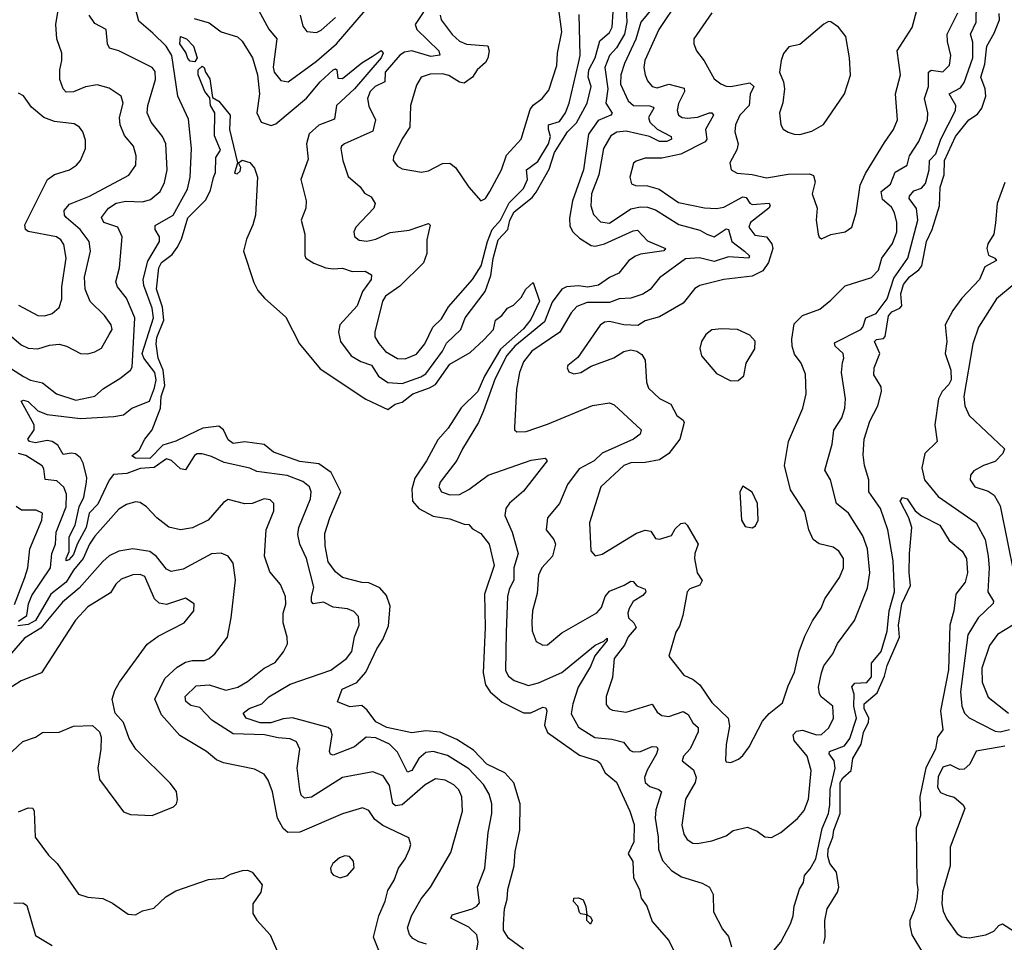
# Model space of a CAD drawing. Extents: x 1245515 to 1420776, y 606314 to 671314.
# Tile 300 of 385: x 1380779 to 1384913, y 649064 to 652936. Entities that reach past the tile are written whole.
import ezdxf

# ---------------------------------------------------------------- set-up
doc = ezdxf.new("R2010")
doc.units = 0

msp = doc.modelspace()

# ---------------------------------------------------------------- linework, layer by layer
at = {"layer": '0CON10XD'}
for points in [[(1382544.7, 652955), (1382548.9, 652935), (1382595, 652873.8), (1382625.5, 652845), (1382655, 652833.3), (1382745, 652826.5), (1382750.3, 652805), (1382745.2, 652774.8), (1382734.3, 652755.7), (1382699.2, 652725), (1382680.8, 652695), (1382645, 652669.5), (1382625, 652673.1), (1382581, 652701), (1382555, 652709.2), (1382502.2, 652707.8), (1382465, 652694.3), (1382445, 652661.2), (1382420.6, 652575), (1382417.5, 652485), (1382385, 652436), (1382348.3, 652361.7), (1382347.1, 652345), (1382365, 652320.8), (1382385, 652310), (1382465.7, 652295.7), (1382495, 652301.1), (1382555, 652332.7), (1382585, 652333.5), (1382609.5, 652315), (1382665, 652233.6), (1382715, 652176.2), (1382735, 652185.8), (1382753.6, 652215), (1382802.5, 652305), (1382822.5, 652367.5), (1382885, 652434.2), (1382921.8, 652558.2), (1382935, 652576.5), (1382972.5, 652605), (1383000.2, 652639.8), (1383035, 652743.3), (1383036.9, 652795), (1383055.7, 652885), (1383024.7, 653115)], [(1382685.7, 648965), (1382704, 649065), (1382698, 649095), (1382665, 649127.6), (1382588.8, 649165), (1382595, 649178.8), (1382679.2, 649205), (1382698.6, 649215), (1382709.8, 649230.2), (1382700.8, 649295), (1382732.1, 649375), (1382745.4, 649525), (1382760.9, 649605), (1382760.9, 649645), (1382750.3, 649685), (1382725.8, 649725.8), (1382665, 649791.8), (1382575, 649847.3), (1382515.3, 649864.7), (1382485, 649860), (1382455.3, 649835), (1382425, 649785.3), (1382407.8, 649777.8), (1382365, 649861.8), (1382332.3, 649895), (1382275, 649922.4), (1382234.4, 649924.4), (1382185, 649884), (1382095, 649849.1), (1382083.8, 649853.8), (1382079.5, 649865), (1382091.1, 649935), (1382085.4, 649955), (1382075, 649965.3), (1381925, 650006), (1381885, 650001.7), (1381834.3, 649985), (1381788.6, 649985), (1381730.6, 650005), (1381717.1, 650025), (1381743.1, 650045), (1381795.8, 650064.2), (1381825, 650093.6), (1381915, 650147.8), (1382085, 650206.5), (1382151.8, 650255), (1382173.5, 650285), (1382185.5, 650345.5), (1382204.7, 650395), (1382201.9, 650431.9), (1382182.7, 650452.7), (1382155, 650463.8), (1382095, 650471.1), (1382055, 650491.5), (1382010.8, 650485), (1382004.4, 650494.4), (1382004.3, 650514.3), (1382014.7, 650555), (1381983.1, 650675), (1381954.8, 650734.8), (1381946.9, 650775), (1381951.3, 650805), (1381999.7, 650925), (1382002.9, 650955), (1381996.4, 650975), (1381967.6, 650997.6), (1381902.5, 651022.5), (1381775, 651039.2), (1381745, 651053.8), (1381637.2, 651077.2), (1381585, 651102.7), (1381545, 651113.6), (1381525, 651113.3), (1381513.3, 651106.7), (1381475, 651046.9), (1381455, 651051.1), (1381416.3, 651086.4), (1381395, 651092.7), (1381343.5, 651056.5), (1381285, 651051.9), (1381229, 651031), (1381172.5, 651027.5), (1381155, 651003.4), (1381107.4, 650902.6), (1381071.5, 650865), (1381058, 650805), (1381020.1, 650735), (1381005, 650691.1), (1380985, 650668.9), (1380975, 650664.5), (1380974.8, 650674.8), (1380986.4, 650703.6), (1380987, 650765), (1381012.6, 650815), (1381028.6, 650891.4), (1381047.9, 650932.1), (1381059.6, 650995), (1381061.1, 651015), (1381046, 651075), (1381035, 651096.4), (1381013.7, 651113.7), (1380995, 651116.9), (1380961.2, 651111.2), (1380939.6, 651149.6), (1380915, 651165.9), (1380895, 651170), (1380845, 651159.8), (1380820, 651165), (1380813.8, 651175), (1380839.6, 651215), (1380840.2, 651235), (1380785.7, 651335), (1380795, 651338.6), (1380815, 651333), (1380854.9, 651294.9), (1380895, 651279), (1381035, 651261.7), (1381175, 651270), (1381215, 651277.8), (1381249.6, 651305), (1381323.7, 651335), (1381345, 651390.3), (1381352.1, 651425), (1381346.4, 651455), (1381300.5, 651515), (1381293.7, 651535), (1381340.6, 651685), (1381335, 651725.5), (1381300.4, 651820.4), (1381298, 651845), (1381317.7, 651922.3), (1381365.8, 652005), (1381366.4, 652025), (1381348.2, 652055), (1381348.6, 652071.4), (1381423.7, 652115), (1381483.6, 652225), (1381495.3, 652275.3), (1381500.2, 652395), (1381487.8, 652517.8), (1381443.6, 652615), (1381417.7, 652785), (1381394.9, 652824.9), (1381338.5, 652878.5), (1381280.1, 652930.1), (1381241.8, 653075)], [(1381782, 652975), (1381825, 652895.8), (1381858.5, 652855), (1381843.7, 652736.3), (1381847.4, 652715), (1381875, 652680), (1381906, 652675), (1382025, 652761), (1382108.7, 652835), (1382275, 653026.9)], [(1382505, 653015.3), (1382439.2, 652915), (1382446.1, 652895), (1382538.6, 652805), (1382543.8, 652786.2), (1382505, 652780.9), (1382425, 652805.1), (1382395, 652799.2), (1382375, 652787.5), (1382313.7, 652715), (1382311.9, 652675), (1382271.2, 652655), (1382250.6, 652635), (1382239.1, 652605), (1382245, 652572.9), (1382273.5, 652515), (1382261.9, 652468.1), (1382142.9, 652415), (1382130.5, 652405), (1382128.2, 652395), (1382135.4, 652345), (1382158, 652278), (1382208.9, 652235), (1382227.5, 652207.5), (1382255, 652192.5), (1382271.5, 652165), (1382266.7, 652145), (1382190, 652065), (1382182, 652045), (1382185, 652025.8), (1382205, 652010.8), (1382236.9, 652006.9), (1382275, 652014.7), (1382335, 652042.2), (1382415, 652052.7), (1382495, 652080), (1382503, 652073), (1382488, 652012), (1382489.1, 651955), (1382475, 651915.5), (1382375, 651817.4), (1382315.3, 651775), (1382302.2, 651755), (1382269.7, 651625), (1382270.9, 651605), (1382287.4, 651577.4), (1382315, 651543.4), (1382365, 651514.2), (1382396.9, 651513.1), (1382445, 651532.5), (1382480, 651575), (1382513.5, 651645), (1382550.3, 651679.7), (1382579, 651731), (1382680.6, 651845), (1382716.6, 651903.4), (1382742.8, 652005), (1382762.9, 652055), (1382798.5, 652095), (1382833.5, 652166.5), (1382895, 652228), (1382910.7, 652265), (1382907.4, 652305), (1382955, 652340.6), (1382999, 652415), (1383007.5, 652445), (1382998.8, 652475), (1383000, 652495), (1383045, 652507.8), (1383071.2, 652545), (1383086.3, 652585), (1383125, 652753.8), (1383131.6, 652785), (1383128.1, 652958.1)], [(1383545, 653017.8), (1383462.5, 652895), (1383404.2, 652765), (1383400, 652735), (1383404.7, 652704.7), (1383415, 652679.2), (1383434.4, 652655), (1383455, 652650.4), (1383505, 652665.2), (1383568.4, 652648.4), (1383569.7, 652635), (1383544.6, 652584.6), (1383539.1, 652555), (1383545.7, 652535), (1383560, 652525), (1383582.4, 652522.4), (1383625, 652527), (1383675, 652544.7), (1383685, 652544.5), (1383692.3, 652535), (1383658, 652475), (1383663.8, 652435), (1383656.7, 652423.3), (1383555, 652370.7), (1383475, 652355.3), (1383405.3, 652354.7), (1383367.3, 652342.7), (1383356.4, 652333.6), (1383341.1, 652275), (1383347.1, 652247.1), (1383365, 652240.4), (1383415, 652238.2), (1383464.5, 652224.5), (1383545, 652169.1), (1383653.7, 652146.4), (1383705, 652143.6), (1383735, 652148.6), (1383815, 652193), (1383829.5, 652189.5), (1383845.2, 652165.2), (1383855, 652160.7), (1383926.3, 652166.3), (1383930.3, 652155), (1383925, 652144.2), (1383847.9, 652085), (1383840.4, 652065), (1383865, 652032.1), (1383914.7, 652024.7), (1383936.8, 651995), (1383941.4, 651975), (1383922.9, 651917.1), (1383898.8, 651881.2), (1383855, 651860), (1383735, 651845.5), (1383635, 651820.5), (1383613, 651807), (1383564, 651746), (1383465, 651688.2), (1383405, 651672.5), (1383375, 651652.9), (1383315, 651654.6), (1383255, 651669.7), (1383233.8, 651666.2), (1383215.7, 651654.3), (1383122.4, 651517.6), (1383080.8, 651485), (1383077.5, 651475), (1383085, 651458), (1383105, 651450), (1383134.5, 651455.5), (1383178.9, 651481.1), (1383273.1, 651516.9), (1383315, 651543.1), (1383345, 651550), (1383370, 651545), (1383390.9, 651530.9), (1383405, 651507.5), (1383411.2, 651415), (1383419.6, 651389.6), (1383465, 651345.5), (1383512.5, 651322.5), (1383538.1, 651275), (1383565.3, 651255.3), (1383568.5, 651245), (1383550.8, 651175), (1383504.8, 651115.2), (1383465, 651088.9), (1383405, 651077.5), (1383345, 651076), (1383315, 651065.3), (1383218.5, 650975), (1383171.5, 650825), (1383176.7, 650706.7)], [(1380734.5, 651614.5), (1380785, 651571.1), (1380815, 651557.6), (1380855, 651553.9), (1380905, 651570.3), (1380945, 651574.2), (1380976.1, 651566.1), (1381035, 651534.3), (1381065, 651533.1), (1381095, 651541.4), (1381122.1, 651557.9), (1381155.5, 651614.5), (1381167.3, 651635), (1381163.6, 651655), (1381135.5, 651695), (1381075, 651752.5), (1381054.2, 651805), (1381051.6, 651855), (1381076.8, 651965), (1381070.3, 652005), (1381032.8, 652055), (1380974.1, 652105), (1380967.1, 652115), (1380966, 652135), (1380988.8, 652161.2), (1381072.5, 652195), (1381237, 652283), (1381266.5, 652325), (1381267.9, 652365), (1381257.1, 652405), (1381219.8, 652449.8), (1381200.7, 652495), (1381198.2, 652525), (1381213.8, 652585), (1381205.3, 652615.3), (1381155, 652648.8), (1381105, 652661.8), (1381056.1, 652653.9), (1381005, 652632.7), (1380975, 652632.2), (1380961.5, 652645), (1380948.5, 652685), (1380948.2, 652725), (1380956.2, 652765), (1380956.2, 652795), (1380934.7, 652854.7), (1380930.5, 652915), (1380940.8, 652975)], [(1383325, 652986.7), (1383327.5, 652925), (1383317.8, 652875), (1383285, 652817.2), (1383255.7, 652785), (1383235.9, 652735), (1383247.9, 652645), (1383240.2, 652585), (1383266.7, 652543.3), (1383260.6, 652535), (1383207.5, 652512.5), (1383167.4, 652455), (1383145.9, 652305), (1383100.6, 652175), (1383087, 652103), (1383089.4, 652069.4), (1383101.2, 652045), (1383129, 652019), (1383178.5, 651988.5), (1383195.3, 651985.3), (1383235, 651995.2), (1383355, 652049.7), (1383372.7, 652052.7), (1383415, 652008.1), (1383490, 651975), (1383483.6, 651966.4), (1383385, 651951.9), (1383365, 651943.5), (1383336.7, 651925), (1383295, 651872.1), (1383256.1, 651853.9), (1383209, 651821), (1383165, 651813.7), (1383125, 651819.2), (1383075, 651815.2), (1383054.6, 651805.4), (1383015, 651750.5), (1382982.8, 651667.2), (1382858.5, 651565), (1382825, 651526.5), (1382775, 651430.4), (1382726.2, 651293.8), (1382706.1, 651245), (1382637.7, 651135), (1382614.1, 651085.9), (1382544.6, 650995), (1382539.5, 650975), (1382550, 650955), (1382585, 650942), (1382625, 650943.9), (1382665, 650964.7), (1382745.7, 651025), (1382927.1, 651087.1), (1382985.7, 651095.7), (1382993.8, 651085), (1382895, 650956.9), (1382835, 650906.9), (1382820.4, 650885), (1382816.4, 650855), (1382846.2, 650785), (1382871.5, 650695), (1382853.2, 650635), (1382853.6, 650585), (1382833.6, 650545), (1382827.3, 650515), (1382822.1, 650365), (1382818.2, 650205), (1382831.3, 650181.3), (1382855, 650162.5), (1382915, 650141.5), (1382956.9, 650153.1), (1383055, 650196.4), (1383195, 650311.6), (1383232.1, 650327.9), (1383245, 650340.8), (1383245, 650330), (1383193.3, 650266.7), (1383175, 650221.9), (1383123.5, 650135), (1383101, 650065), (1383095, 650023.3), (1383125, 649966.5), (1383193.2, 649923.2), (1383265, 649916.5), (1383314.1, 649904.1), (1383340.9, 649870.9), (1383355, 649863.1), (1383385, 649865.4), (1383435, 649885.9), (1383454.4, 649884.4), (1383458.2, 649875), (1383452.7, 649855), (1383413.4, 649786.6), (1383401.9, 649755), (1383404.8, 649734.8), (1383425, 649717.8), (1383462.5, 649705), (1383473.5, 649695), (1383450.5, 649619.5), (1383446.8, 649585), (1383460, 649505), (1383461.1, 649455), (1383477.8, 649407.8), (1383515, 649365.5), (1383558.1, 649338.1), (1383645, 649311.9), (1383675, 649296), (1383690.5, 649265), (1383692.4, 649192.4), (1383729.1, 649119.1), (1383755, 649088.8), (1383767.5, 649045)], [(1383439.8, 652990.2), (1383387.6, 652925), (1383365.7, 652854.3), (1383318, 652752), (1383303.4, 652705), (1383301.3, 652665), (1383333.2, 652595), (1383355.8, 652575.8), (1383424.8, 652574.8), (1383439.2, 652569.2), (1383441.8, 652565), (1383418.6, 652525), (1383425.1, 652505.1), (1383455, 652477), (1383513.6, 652445), (1383515.6, 652435), (1383495.8, 652424.2), (1383465, 652424.1), (1383423.3, 652445), (1383325, 652468.6), (1383285.9, 652464.1), (1383261.1, 652448.9), (1383230.2, 652395), (1383210, 652285), (1383179.4, 652205), (1383177.6, 652155), (1383187.8, 652117.8), (1383218, 652088), (1383255, 652082.2), (1383345, 652141.9), (1383385, 652150.9), (1383415, 652149.1), (1383448.2, 652138.2), (1383546.1, 652076.1), (1383635, 652052), (1383664.1, 652035.9), (1383695, 652024.8), (1383745, 652058.6), (1383755, 652055.5), (1383769.5, 652005), (1383822.4, 651965), (1383842.5, 651945), (1383840, 651935), (1383755, 651939.9), (1383695, 651921.5), (1383633.3, 651936.7), (1383575, 651931.6), (1383465, 651853.1), (1383426, 651804), (1383395, 651783.6), (1383345, 651767.8), (1383296, 651764), (1383255, 651749.3), (1383161.2, 651748.8), (1383118.3, 651731.7), (1383095, 651705.6), (1383047.3, 651625), (1382929.5, 651545), (1382895, 651500.6), (1382878.1, 651455), (1382865.3, 651385), (1382856, 651225), (1382856.7, 651215), (1382866, 651206), (1382905, 651207.8), (1382995, 651237.7), (1383183.9, 651316.1), (1383255, 651327.3), (1383275, 651318.9), (1383388.2, 651215), (1383383.7, 651196.3), (1383355.6, 651175), (1383225, 651117.2), (1383191.5, 651085), (1383128.4, 651051.6), (1383078.7, 650985), (1383045, 650905.8), (1382995.4, 650845), (1382990, 650795), (1383022.1, 650755), (1383029.2, 650735), (1383016.6, 650685), (1382971.1, 650635), (1382956.9, 650605), (1382951.7, 650528.3), (1382932.2, 650455), (1382928.7, 650408.7)], [(1382928.7, 650408.7), (1382930.8, 650370.8), (1382946.9, 650326.9), (1382975, 650311.5), (1382995, 650311.8), (1383055, 650363.3), (1383202.7, 650447.3), (1383221.2, 650468.8), (1383237.6, 650515), (1383255, 650537.1), (1383317.6, 650562.4), (1383345, 650580), (1383355, 650578), (1383369.8, 650559.8), (1383405.3, 650545.3), (1383407.5, 650535), (1383395, 650518.9), (1383355, 650493.9), (1383338.4, 650465), (1383332.8, 650445), (1383335.3, 650425.3), (1383357.1, 650405), (1383367.3, 650385), (1383333.4, 650346.6), (1383318.5, 650311.5), (1383275.4, 650255), (1383268, 650175), (1383241.8, 650095), (1383241.4, 650061.4), (1383254.2, 650045), (1383268.5, 650038.5), (1383325, 650029.6), (1383435, 650063.3), (1383455, 650030), (1383475, 650015.5), (1383505, 650011.6), (1383565, 650032.2), (1383585, 650019.6), (1383605, 649985.5), (1383627.7, 649965), (1383627.7, 649947.7), (1383594.4, 649875.6), (1383565.6, 649845), (1383560.8, 649825), (1383607.4, 649787.4), (1383619.5, 649755), (1383614.7, 649735), (1383574.1, 649665), (1383558.5, 649555), (1383567.3, 649517.3), (1383581.1, 649495), (1383605, 649480.5), (1383625, 649479.1), (1383685, 649490), (1383745, 649510.9), (1383775, 649533.1), (1383835, 649547.5), (1383875, 649530.6), (1383906.9, 649506.9), (1383935, 649504.5), (1383975.3, 649524.7), (1384045, 649583.8), (1384072.4, 649617.6), (1384091.4, 649665), (1384102, 649785), (1384085.7, 649845), (1384031.1, 649911.1), (1384026.9, 649935), (1384040.6, 649949.4), (1384065, 649954.7), (1384125, 649934.3), (1384145, 649935.9), (1384175.8, 649964.2), (1384195.3, 650005.3), (1384192.8, 650055), (1384143.8, 650093.8), (1384136.5, 650106.5), (1384133.2, 650135), (1384144.8, 650195.2), (1384155.7, 650224.3), (1384193.6, 650275), (1384212.7, 650317.3), (1384283.5, 650415), (1384338.2, 650551.8), (1384349, 650615), (1384338.1, 650715), (1384319.4, 650769.4), (1384258.2, 650865), (1384207.9, 650905), (1384182.5, 651005), (1384158.9, 651045), (1384190.4, 651155), (1384197.3, 651212.7), (1384230.9, 651265), (1384243.6, 651305), (1384246.7, 651345), (1384228.9, 651455), (1384233.5, 651496.5), (1384239.2, 651515), (1384235.7, 651535), (1384202.9, 651565), (1384200, 651580), (1384310, 651635), (1384319.6, 651645), (1384331.2, 651685), (1384375, 651703.3), (1384421.7, 651765), (1384449.5, 651850.5), (1384508, 651935), (1384550.4, 652095), (1384543.7, 652143.7), (1384513.8, 652185), (1384514.3, 652195), (1384532.4, 652217.6), (1384565, 652228.4), (1384582.3, 652247.7), (1384598, 652305), (1384599.5, 652345), (1384625, 652373.2), (1384645.7, 652434.3), (1384708, 652555), (1384708.9, 652575), (1384681.6, 652625), (1384729.6, 652650.4), (1384745, 652672.1), (1384781.3, 652775), (1384781.2, 652841.2), (1384770.5, 652875), (1384794.3, 652925), (1384795.5, 653005)], [(1383685.5, 652965), (1383610, 652855), (1383608.9, 652835), (1383620, 652805), (1383652.8, 652762.8), (1383695, 652687.1), (1383723.3, 652666.7), (1383745, 652656.2), (1383764.7, 652654.7), (1383845, 652670.3), (1383861.3, 652655), (1383846.2, 652623.8), (1383841.4, 652575), (1383802.8, 652535), (1383784.6, 652495), (1383781.8, 652465), (1383795.7, 652414.3), (1383790.2, 652389.8), (1383760, 652335), (1383766, 652305), (1383791.2, 652291.2), (1383855, 652286.2), (1383915, 652272.7), (1384005, 652287.4), (1384095, 652288.8), (1384112.1, 652282.1), (1384118.7, 652255), (1384105.8, 652205), (1384127.5, 652145), (1384122.5, 652095), (1384130.8, 652035), (1384135, 652022.5), (1384145, 652016.2), (1384185, 652034.2), (1384245, 652045.6), (1384272.5, 652065), (1384291.5, 652125), (1384308.3, 652241.7), (1384329.7, 652290.3), (1384410.3, 652420.3), (1384448.2, 652475), (1384464.4, 652515), (1384456.4, 652625), (1384476.5, 652705), (1384462.7, 652805), (1384526.7, 652903.3), (1384547.8, 652985)], [(1380745, 651470), (1380795, 651437.8), (1380825, 651423.5), (1380875, 651411.8), (1380934.3, 651365), (1381015, 651339.7), (1381094.4, 651355.6), (1381131.4, 651388.6), (1381200.4, 651429.6), (1381244.7, 651465.3), (1381252.1, 651477.9), (1381262.7, 651685), (1381227.6, 651767.6), (1381190.4, 651815), (1381183.2, 651835), (1381198.8, 651895), (1381209.6, 652025), (1381191.8, 652065), (1381132, 652085), (1381122.2, 652105), (1381152.5, 652145), (1381185, 652165.8), (1381225, 652174.7), (1381295, 652171.4), (1381328.5, 652181.5), (1381369.6, 652215), (1381387.4, 652252.6), (1381399.1, 652305), (1381392.4, 652415), (1381378.5, 652445), (1381331.8, 652505), (1381314.7, 652545), (1381316.9, 652575), (1381349.2, 652685), (1381348.4, 652718.4), (1381335, 652735.4), (1381195, 652804.6), (1381156.5, 652816.5), (1381148.4, 652835), (1381142.9, 652895), (1381095, 652920), (1381070.9, 652955)], [(1381511.3, 652941.3), (1381575, 652922.7), (1381624.5, 652884.5), (1381693.3, 652863.3), (1381713.9, 652845), (1381756.3, 652775), (1381777.9, 652705), (1381785.9, 652624.1), (1381775.3, 652545.3), (1381792.9, 652505), (1381835, 652491.1), (1381855, 652498.4), (1381983.7, 652606.3), (1382040.7, 652675), (1382095, 652725.4), (1382105, 652730), (1382110.8, 652725), (1382115, 652690), (1382135, 652689.3), (1382215, 652754.1), (1382258.7, 652781.3), (1382296.2, 652806.2), (1382305.5, 652795.5), (1382297.1, 652775), (1382185.5, 652645), (1382109.2, 652575), (1382101.4, 652518.6), (1382035, 652492.4), (1381993.9, 652456.1), (1381983.5, 652415), (1381989.9, 652350.1), (1381958.9, 652265), (1381982.2, 652175), (1381980, 652145), (1381961.4, 652095), (1381975.7, 652035), (1381976.1, 651946.1), (1381981.2, 651935), (1382013.8, 651913.8), (1382065, 651894.6), (1382095, 651889.6), (1382135, 651892.7), (1382175, 651878.7), (1382229.8, 651879.8), (1382256, 651865), (1382254.2, 651845), (1382219.1, 651795), (1382196.1, 651735), (1382123.6, 651655), (1382117.5, 651625), (1382126.8, 651585), (1382170.5, 651525), (1382211.2, 651501.2), (1382256, 651486), (1382285, 651439.4), (1382325, 651412.9), (1382385, 651409), (1382463.3, 651436.6), (1382485, 651450), (1382554.8, 651545), (1382571.8, 651578.2), (1382631.6, 651635), (1382649.2, 651685), (1382733.1, 651795), (1382757.4, 651862.6), (1382767, 651933), (1382788.4, 652011.6), (1382828, 652055), (1382837, 652095), (1382855, 652129), (1382930.3, 652189.7), (1382948, 652212), (1383002.2, 652307.8), (1383025, 652378.9), (1383079.5, 652465), (1383117.1, 652502.9), (1383161.4, 652585), (1383177.8, 652655), (1383165.2, 652695), (1383168.4, 652725), (1383194.8, 652775), (1383215, 652847.5), (1383255, 652882.5), (1383267.1, 652905), (1383271.5, 652968.5)], [(1381957.1, 652955), (1381968.2, 652908.2), (1381985, 652886), (1382025, 652881.8), (1382045, 652892.1), (1382105.3, 652945)], [(1383176.7, 650706.7), (1383195, 650686.2), (1383225, 650692.9), (1383368.6, 650781.4), (1383405, 650794), (1383429.2, 650789.2), (1383448.1, 650758.1), (1383465, 650755.6), (1383515, 650770.6), (1383531.4, 650798.6), (1383555, 650821.4), (1383571.2, 650825), (1383581.2, 650815), (1383628.2, 650735), (1383613.1, 650695), (1383612.7, 650675), (1383624, 650615), (1383645, 650582.5), (1383635, 650562.9), (1383592.4, 650547.6), (1383581.4, 650535), (1383563.8, 650435), (1383549.6, 650390.4), (1383534.4, 650365), (1383504, 650265), (1383567.5, 650185), (1383606.4, 650166.4), (1383634.8, 650144.8), (1383685, 650070), (1383753.6, 650005), (1383759.4, 649970.6), (1383744.5, 649894.5), (1383742, 649828), (1383745, 649822), (1383765, 649818.8), (1383797.6, 649832.4), (1383815, 649848), (1383841.4, 649885), (1383897.4, 649992.6), (1383925.3, 650024.7), (1383981.7, 650068.3), (1384005, 650140.8), (1384032, 650198), (1384051.8, 650285), (1384075, 650348.6), (1384107.2, 650412.8), (1384143.9, 650466.1), (1384159.6, 650505), (1384221.5, 650595), (1384237.7, 650635), (1384237.1, 650675), (1384218.1, 650705), (1384195, 650721.8), (1384135, 650736.2), (1384110, 650755), (1384092.3, 650795), (1384075, 650870), (1384015, 650962.5), (1383990, 651065), (1384006.7, 651165), (1384066.9, 651305), (1384081.5, 651365), (1384077.9, 651447.9), (1384060, 651495), (1384031.8, 651531.8), (1384021.6, 651565), (1384020.3, 651595), (1384030.6, 651659.4), (1384065.7, 651694.3), (1384138.4, 651721.6), (1384185, 651758.6), (1384245, 651819.5), (1384355, 651854.5), (1384385, 651884.4), (1384399.1, 651935), (1384443.9, 651996.1), (1384461.9, 652045), (1384461.4, 652085), (1384452.1, 652125), (1384438.7, 652148.7), (1384401.7, 652181.7), (1384396.2, 652215), (1384435.3, 652245), (1384455, 652295.4), (1384505.3, 652324.7), (1384514.7, 652365), (1384554.7, 652425), (1384581.3, 652488.7), (1384590.6, 652515), (1384592.2, 652545), (1384578.3, 652605), (1384594.4, 652655.6), (1384594.2, 652715), (1384606.4, 652723.6), (1384655, 652717.5), (1384682.3, 652745), (1384688, 652785), (1384673.7, 652843.7), (1384673.6, 652875), (1384717.4, 652965)], [(1384320.5, 651109.5), (1384324.5, 651175), (1384348.7, 651251.3), (1384382.6, 651315), (1384396.7, 651375), (1384395.5, 651395.5), (1384364.9, 651444.9), (1384367, 651475), (1384390.3, 651535), (1384368.6, 651585), (1384376, 651594), (1384405, 651598.5), (1384413.3, 651606.7), (1384427, 651693), (1384440.8, 651709.2), (1384474.2, 651725), (1384482.4, 651735), (1384478.1, 651785), (1384489.8, 651825), (1384515, 651856.7), (1384554.5, 651885.5), (1384566.6, 651903.4), (1384586.7, 652005), (1384609.5, 652055), (1384640.7, 652155), (1384643.6, 652233.6), (1384660.6, 652285), (1384662.4, 652345), (1384708.1, 652445), (1384763.3, 652515), (1384800.2, 652539.8), (1384818.9, 652565), (1384835.5, 652615), (1384832.5, 652645), (1384813.8, 652695), (1384830.6, 652749.4), (1384838.9, 652825), (1384870.7, 652879.3), (1384892.1, 652935), (1384891.4, 652961.4)], [(1384055, 652454.3), (1384105, 652468.1), (1384153.6, 652496.4), (1384241.4, 652625), (1384267.2, 652702.8), (1384262.9, 652775), (1384248, 652865), (1384216.7, 652905), (1384185, 652926.7), (1384175, 652928.8), (1384155, 652917.5), (1384055, 652831.2), (1384007.7, 652822.3), (1383985.8, 652794.2), (1383975.8, 652765), (1383968.6, 652715), (1383985.7, 652675), (1383990, 652645), (1383983.3, 652586.7), (1383969.4, 652545), (1383974.2, 652495), (1383985, 652476), (1384005, 652464.2), (1384030, 652455), (1384055, 652454.3)], [(1381515, 652759.1), (1381495, 652761.2), (1381485, 652772.3), (1381477.5, 652797.5), (1381451.6, 652835), (1381455, 652865.6), (1381480, 652855), (1381508.5, 652825), (1381523.9, 652775), (1381515, 652759.1)], [(1381593, 652273), (1381600.8, 652295), (1381603.2, 652356.8), (1381621.7, 652388.3), (1381597.7, 652447.7), (1381598.7, 652545), (1381580.3, 652575), (1381577.7, 652607.7), (1381556.2, 652635), (1381529.1, 652705), (1381528.9, 652725), (1381545, 652740.6), (1381554.4, 652734.4), (1381559.1, 652715), (1381578, 652688), (1381588.6, 652608.6), (1381615, 652593.3), (1381662.9, 652535), (1381660.8, 652475), (1381693.8, 652335), (1381681.2, 652291.2), (1381691.7, 652288.3), (1381705, 652300), (1381707.5, 652315), (1381697.5, 652335), (1381713.9, 652346.1), (1381745, 652336.7), (1381765, 652312.5), (1381777.1, 652275), (1381769.4, 652115), (1381758.5, 652075), (1381731.1, 652015), (1381718.6, 651965), (1381762.3, 651832.3), (1381779.6, 651799.6), (1381806.7, 651766.7), (1381896.7, 651686.8), (1381954.5, 651575), (1382040.6, 651470.6), (1382232.6, 651342.6), (1382325, 651300), (1382355, 651322.5), (1382385, 651330.4), (1382429.2, 651365), (1382499.5, 651390.5), (1382524.5, 651405.5), (1382585, 651489.5), (1382670.7, 651539.3), (1382728, 651592), (1382768, 651635), (1382776.2, 651675), (1382803.8, 651695), (1382827.5, 651725), (1382852.5, 651737.5), (1382885, 651770), (1382904, 651805), (1382935, 651832.5), (1382961.9, 651755), (1382925, 651678.2), (1382895, 651637.8), (1382797.3, 651552.7), (1382730.1, 651439.9), (1382702.8, 651375), (1382632.7, 651307.3), (1382578.3, 651221.7), (1382535, 651172.1), (1382487.8, 651085), (1382437.7, 651012.3), (1382426, 650965), (1382428, 650915), (1382455.4, 650885), (1382515, 650851.6), (1382585, 650841.3), (1382645, 650818.8), (1382665, 650817.5), (1382679.7, 650799.7), (1382715, 650780), (1382750.9, 650735), (1382771.2, 650645), (1382730.3, 650525), (1382734, 650385), (1382725.2, 650195), (1382734.4, 650145), (1382754.7, 650115), (1382805, 650071.9), (1382895, 650026.6), (1382925, 650027.4), (1382975, 650050.8), (1382988.2, 650048.2), (1382992.1, 650035), (1382982.9, 649975), (1382994.7, 649945), (1383129, 649849), (1383205.6, 649825), (1383216, 649816), (1383237.1, 649775), (1383285, 649735.8), (1383340.5, 649615), (1383358.3, 649558.3), (1383357.5, 649485), (1383333.9, 649435), (1383352.9, 649402.9), (1383356.2, 649335), (1383382, 649285), (1383388.9, 649248.9), (1383411.9, 649215), (1383435, 649151.4), (1383505, 649071.9), (1383542.3, 648995)], [(1380775, 651737.1), (1380855, 651694.5), (1380885, 651692.7), (1380915, 651702.7), (1380945, 651728.6), (1380956.9, 651763.1), (1380956.7, 651815), (1380973.9, 651935), (1380965, 651992), (1380952.4, 652012.4), (1380934.3, 652024.3), (1380815, 652046.8), (1380803.8, 652055), (1380800.3, 652075), (1380895.5, 652265), (1380925, 652286.5), (1380988, 652305), (1381018, 652325), (1381034, 652345), (1381055.7, 652395), (1381055, 652430), (1381044.2, 652465), (1381030, 652485), (1381008.3, 652498.3), (1380925, 652507.9), (1380880.6, 652525), (1380828.8, 652568.8), (1380795, 652616), (1380775, 652628)], [(1382894.8, 649035), (1382831.1, 649081.1), (1382810, 649115), (1382810, 649140), (1382814.3, 649205), (1382826.3, 649245), (1382828.5, 649285), (1382855.7, 649385), (1382859.4, 649445), (1382878.3, 649535), (1382880, 649645), (1382853.3, 649733.3), (1382815.4, 649775.4), (1382740.9, 649810.9), (1382685, 649870.4), (1382615, 649914.4), (1382545, 649945.2), (1382485, 649951.7), (1382425, 649943.2), (1382320, 649965), (1382275, 649989), (1382237.7, 650037.7), (1382215, 650057.3), (1382165, 650052.2), (1382113.2, 650073.2), (1382133.7, 650126.3), (1382195, 650154), (1382232.3, 650197.7), (1382278.8, 650295), (1382304.4, 650335), (1382327.6, 650392.4), (1382334.7, 650475), (1382319.7, 650519.7), (1382291.3, 650551.3), (1382245, 650573.2), (1382215, 650574.6), (1382135, 650595.6), (1382105, 650618.1), (1382075, 650660), (1382062, 650728), (1382060.9, 650779.1), (1382081.1, 650845), (1382127.2, 650955), (1382086.8, 651035), (1382035, 651071.3), (1381955, 651081.9), (1381845, 651120.7), (1381805, 651152.8), (1381725, 651164.2), (1381675, 651157.9), (1381655, 651172.7), (1381635, 651214.2), (1381615, 651230.4), (1381547.8, 651222.2), (1381525, 651211), (1381435, 651167.1), (1381379.7, 651150.3), (1381325, 651094.8), (1381265, 651096.2), (1381250, 651105), (1381281.2, 651128.8), (1381304.5, 651175.5), (1381335.7, 651215), (1381370.7, 651305), (1381373.1, 651355), (1381388.7, 651401.3), (1381382, 651465), (1381360.9, 651515), (1381352.5, 651575), (1381355, 651602.2), (1381384.2, 651675), (1381379, 651729), (1381353.7, 651805), (1381363.3, 651895), (1381375, 651917.4), (1381419.1, 651950.9), (1381440.5, 651979.5), (1381458.5, 652015), (1381485, 652104.3), (1381560.2, 652179.8), (1381580, 652220), (1381593, 652273)], [(1384915, 652252.5), (1384883.3, 652165), (1384876.1, 652083.9), (1384868.8, 652035), (1384844.3, 651995.7), (1384839.6, 651975), (1384847.1, 651947.1), (1384872.7, 651935), (1384879.7, 651925), (1384831.7, 651898.3), (1384809.3, 651845), (1384735, 651767.7), (1384697.2, 651715), (1384664.8, 651655), (1384671.4, 651585), (1384664.5, 651535), (1384688, 651465), (1384689.2, 651425), (1384679.6, 651405), (1384651.5, 651375), (1384636.8, 651345), (1384620.8, 651235), (1384631.1, 651165), (1384579.2, 651115), (1384567.3, 651055), (1384578.5, 651005), (1384635, 650935.4), (1384794.3, 650824.3), (1384833.1, 650755), (1384844.5, 650685), (1384848.8, 650635), (1384843.5, 650535), (1384867.1, 650495), (1384865.5, 650485.5), (1384803.8, 650426.2), (1384759.7, 650355), (1384728.7, 650115), (1384734.1, 650055), (1384745.9, 650025), (1384765, 650005.8), (1384875, 649949.9), (1384895, 649947.3), (1384935, 649957.5)], [(1384954.7, 651825.3), (1384880, 651765), (1384805, 651645.8), (1384780.8, 651575), (1384743.2, 651355), (1384747.7, 651315), (1384765.3, 651275.3), (1384914, 651135), (1384906.9, 651115), (1384875, 651081.4), (1384825, 651064.4), (1384785, 651042.5), (1384771.4, 651025), (1384768.9, 651005), (1384788.8, 650975), (1384845, 650957.8), (1384870.8, 650940.8), (1384895.9, 650895.9), (1384954.1, 650605)], [(1383765, 651420), (1383795, 651422), (1383818.9, 651441.1), (1383828.9, 651495), (1383865.6, 651555), (1383866.8, 651586.8), (1383845, 651612), (1383793.3, 651635), (1383725, 651639.1), (1383685, 651634.4), (1383660, 651615), (1383641.4, 651585), (1383634.4, 651555.6), (1383641.4, 651525), (1383705, 651450.6), (1383765, 651420)], [(1380775, 650411.2), (1380809.5, 650435), (1380816.5, 650485), (1380830.5, 650519.5), (1380908.4, 650635), (1380914.8, 650695), (1380929.8, 650735), (1380932.4, 650785), (1380975, 650892), (1380976, 650945), (1380964.4, 650974.4), (1380935, 651000.4), (1380886.8, 651006.8), (1380881.3, 651051.3), (1380873.9, 651063.9), (1380805, 651106.2), (1380775, 651115.7)], [(1383945, 649030), (1383975, 649064.3), (1384015, 649142), (1384026.5, 649175), (1384031.1, 649215), (1384053.6, 649286.4), (1384070, 649315), (1384074.4, 649345), (1384098.1, 649371.9), (1384122.1, 649415), (1384148.4, 649541.6), (1384174.7, 649605), (1384180.7, 649640.7), (1384181.9, 649705), (1384203.4, 649795), (1384198.9, 649825), (1384177.5, 649855), (1384178.5, 649865), (1384241.4, 649888.6), (1384265, 649918.9), (1384292.5, 650005), (1384281.6, 650055), (1384282.1, 650105), (1384273.2, 650136.8), (1384285, 650151.2), (1384335.6, 650154.4), (1384355, 650178), (1384355.9, 650235), (1384395.2, 650285), (1384420.6, 650369.4), (1384429.4, 650455), (1384452.2, 650535), (1384445.6, 650665), (1384424.4, 650794.4), (1384392.8, 650885), (1384344, 650955), (1384344.4, 651005), (1384326.2, 651065), (1384320.5, 651109.5)], [(1383855, 650803.3), (1383868.8, 650811.2), (1383879.2, 650835), (1383876.7, 650905), (1383855, 650953.3), (1383815, 650977.5), (1383802, 650955), (1383810, 650835), (1383825, 650808.8), (1383855, 650803.3)], [(1382486.5, 649056.5), (1382455, 649065.5), (1382430.4, 649080.4), (1382416.3, 649096.4), (1382407.5, 649125), (1382423.8, 649175), (1382465, 649247.1), (1382504.4, 649295), (1382588.9, 649441.1), (1382638.7, 649615), (1382635.3, 649675), (1382623.3, 649703.2), (1382602.2, 649725), (1382565, 649744.1), (1382525, 649750), (1382482.1, 649725), (1382385, 649640.9), (1382356.6, 649636.6), (1382346.1, 649646.1), (1382332.1, 649722.1), (1382305, 649762.3), (1382261.2, 649778.8), (1382135, 649755.3), (1382005, 649672.6), (1381975, 649668.7), (1381961.5, 649681.5), (1381954.8, 649704.8), (1381944.2, 649795), (1381955.4, 649875), (1381941.1, 649905), (1381915, 649918), (1381865, 649921.6), (1381806.7, 649935), (1381675, 649938.9), (1381585.8, 649995.8), (1381535, 650048.9), (1381497.2, 650057.2), (1381476.6, 650075), (1381474.5, 650095.5), (1381519.7, 650140.3), (1381575, 650144), (1381645, 650121.6), (1381695.2, 650134.8), (1381735, 650157.9), (1381806.1, 650213.9), (1381852, 650238), (1381887.1, 650282.9), (1381903.2, 650316.8), (1381902.2, 650345), (1381885.5, 650405), (1381885.6, 650445), (1381897.2, 650482.8), (1381894.6, 650514.6), (1381874.5, 650565), (1381828.9, 650618.9), (1381806.9, 650685), (1381814.7, 650795), (1381846.2, 650875), (1381846.1, 650906.1), (1381831.3, 650921.3), (1381805, 650924.6), (1381755, 650906), (1381725, 650904.2), (1381655, 650922.9), (1381635, 650910), (1381570, 650835), (1381505, 650803.6), (1381455, 650795.5), (1381405, 650805.6), (1381355.3, 650845.3), (1381312, 650892), (1381285, 650910), (1381265, 650911.9), (1381228.2, 650901.8), (1381195, 650881.4), (1381095, 650768.4), (1381072.1, 650735), (1381045.4, 650674.6), (1381005.1, 650625), (1380974.2, 650575.8), (1380910.4, 650525), (1380846, 650414), (1380815, 650398.2), (1380771.7, 650391.7)], [(1384155, 649058.5), (1384160.3, 649085), (1384159.1, 649155), (1384168.8, 649205), (1384212.6, 649275), (1384218.1, 649295), (1384207.8, 649357.8), (1384180.7, 649395), (1384171.3, 649425), (1384173.1, 649455), (1384193.6, 649505), (1384197, 649535), (1384223.4, 649605), (1384224.1, 649735), (1384235, 649753.7), (1384270.1, 649785), (1384276.4, 649835), (1384311.9, 649895), (1384321.6, 649945), (1384342.8, 649987.2), (1384344.4, 650005), (1384325.2, 650045), (1384323.9, 650065), (1384378.7, 650111.3), (1384409.3, 650180.7), (1384421.1, 650225), (1384473.1, 650345), (1384469, 650395), (1384483.2, 650485), (1384519.3, 650560.7), (1384512.9, 650615), (1384514.2, 650695), (1384525.3, 650805), (1384511.6, 650845), (1384475.4, 650915), (1384485, 650930.4), (1384505, 650925.4), (1384538.2, 650875), (1384565, 650853.6), (1384642, 650815), (1384680.7, 650750.7), (1384736, 650705), (1384754.2, 650675), (1384758.9, 650615), (1384749.2, 650575), (1384710, 650525), (1384700.9, 650455), (1384684.6, 650395), (1384678.1, 650208.1), (1384644.7, 650034.7), (1384654.5, 649955), (1384631.8, 649925), (1384623.3, 649875), (1384583.5, 649796.5), (1384557.9, 649675), (1384560.7, 649595), (1384543.4, 649545), (1384545.2, 649315), (1384550, 649285), (1384545, 649243.8), (1384535, 649199.2), (1384516, 649155), (1384516.6, 649135), (1384525.3, 649095), (1384573.7, 649013.7)], [(1380758, 650482), (1380801.6, 650595), (1380813.3, 650635), (1380822.3, 650715), (1380871.9, 650835), (1380874.6, 650864.6), (1380847.8, 650877.8), (1380787.6, 650877.6), (1380765, 650893.1)], [(1382301.5, 648995), (1382264.6, 649085), (1382287.5, 649175), (1382313.6, 649236.4), (1382325, 649280.8), (1382351.5, 649325), (1382369.6, 649375), (1382398.2, 649415), (1382416.4, 649455), (1382421.1, 649475), (1382412.9, 649502.9), (1382304.3, 649554.3), (1382269.9, 649579.9), (1382245, 649617.1), (1382218.6, 649628.6), (1382135, 649603.8), (1381955, 649526.2), (1381904.7, 649524.7), (1381885, 649541.9), (1381861.2, 649585), (1381841.3, 649695), (1381822.3, 649745), (1381805, 649769.5), (1381765, 649791.2), (1381635, 649817.1), (1381605, 649829.1), (1381563.1, 649865), (1381452.2, 649932.2), (1381375, 650018.1), (1381347.3, 650085), (1381388.6, 650171.4), (1381440.7, 650219.3), (1381475, 650239.3), (1381503.2, 650246.8), (1381555, 650247.3), (1381575, 650255.6), (1381598.1, 650275), (1381651.8, 650345), (1381667.1, 650425), (1381684.7, 650585), (1381676.2, 650655), (1381655, 650684.3), (1381625, 650697.7), (1381585, 650694.1), (1381465, 650629.4), (1381415, 650619.7), (1381395, 650630), (1381353.6, 650683.6), (1381325, 650704), (1381255, 650715.3), (1381195, 650705.3), (1381155, 650685.4), (1381128.2, 650661.8), (1381029.4, 650550.6), (1380958.7, 650491.3), (1380867.5, 650382.5), (1380799.8, 650340.2), (1380745, 650276.8)], [(1380725, 649843.8), (1380792.7, 649907.3), (1380845, 649924.5), (1380875, 649944.3), (1380945, 649945.6), (1381005, 649970.5), (1381084.3, 649974.3), (1381115, 649947.5), (1381122, 649925), (1381120.6, 649875), (1381107.5, 649795), (1381115, 649746.7), (1381215, 649611.2), (1381245, 649600), (1381335, 649596), (1381425, 649632.5), (1381438, 649645), (1381442.3, 649662.3), (1381437.1, 649697.1), (1381411.7, 649731.7), (1381267.1, 649875), (1381239.4, 649919.4), (1381215, 649986), (1381180, 650025), (1381167.5, 650085), (1381179.1, 650120.9), (1381198.9, 650155), (1381315, 650315.6), (1381360.8, 650349.1), (1381470, 650405), (1381510.6, 650455), (1381512, 650485), (1381475, 650508.1), (1381395, 650481.5), (1381365, 650486.9), (1381345, 650505.6), (1381305, 650599.5), (1381285, 650607.5), (1381255, 650606.4), (1381205, 650588.4), (1381183.3, 650566.7), (1381160.1, 650529.9), (1381065, 650471.9), (1381013.9, 650416.1), (1380871.4, 650195), (1380785, 650160.6), (1380715, 650116.5)], [(1384948.1, 650395), (1384883.6, 650356.4), (1384851.1, 650308.9), (1384818.8, 650215), (1384820, 650155), (1384845, 650092.7), (1384930, 650025)], [(1384915, 649887.2), (1384795, 649866.7), (1384768.1, 649811.9), (1384745, 649790.6), (1384725, 649788.9), (1384685, 649808.1), (1384655, 649799.3), (1384635, 649758.6), (1384633, 649715), (1384645, 649692.5), (1384671.5, 649681.5), (1384702.6, 649672.6), (1384740.3, 649640.3), (1384746.5, 649625), (1384685, 649463.3), (1384685.4, 649384.6), (1384652.9, 649275), (1384650, 649225), (1384655.6, 649195), (1384671.4, 649161.4), (1384715, 649100), (1384735, 649087.5), (1384765, 649083.1), (1384834.6, 649095.4), (1384869.4, 649110.6), (1384890, 649135), (1384905, 649141.2), (1384955, 649108.9)], [(1380775, 649611.5), (1380815, 649628.8), (1380835, 649627.5), (1380840, 649615), (1380844, 649505), (1380899.7, 649429.7), (1380936.7, 649395), (1381025.7, 649265.7), (1381065, 649252.9), (1381128.3, 649248.3), (1381168.9, 649228.9), (1381235, 649182), (1381265, 649178.8), (1381294.3, 649195.7), (1381343, 649207), (1381392.5, 649255), (1381435, 649279.4), (1381535, 649314.6)], [(1382125, 649334), (1382155.8, 649344.2), (1382183.9, 649376.1), (1382181.2, 649405), (1382163.9, 649423.9), (1382145, 649427.5), (1382121.3, 649418.7), (1382094, 649395), (1382083.8, 649375), (1382086.4, 649356.4), (1382096.1, 649346.1), (1382125, 649334)], [(1381535, 649314.6), (1381572, 649328), (1381635, 649333.3), (1381665, 649350), (1381715, 649365.5), (1381735, 649366.7), (1381755, 649358.6), (1381797.8, 649305), (1381792.2, 649275), (1381758.6, 649225), (1381757.5, 649185), (1381775, 649156.7), (1381830.8, 649095), (1381870, 649005)], [(1380755, 649230), (1380795, 649227.7), (1380808.8, 649218.8), (1380845, 649093.1), (1380915, 649050)], [(1383175, 649140.8), (1383160, 649155), (1383160, 649180), (1383135, 649183.1), (1383129.4, 649189.4), (1383122.3, 649215), (1383103.8, 649235), (1383105, 649248.6), (1383125, 649250.9), (1383145, 649242), (1383156.1, 649213.9), (1383160, 649180), (1383175, 649170.6), (1383182.2, 649155), (1383175, 649140.8)]]:
    msp.add_lwpolyline(points, dxfattribs=at)

doc.saveas('drawing.dxf')
